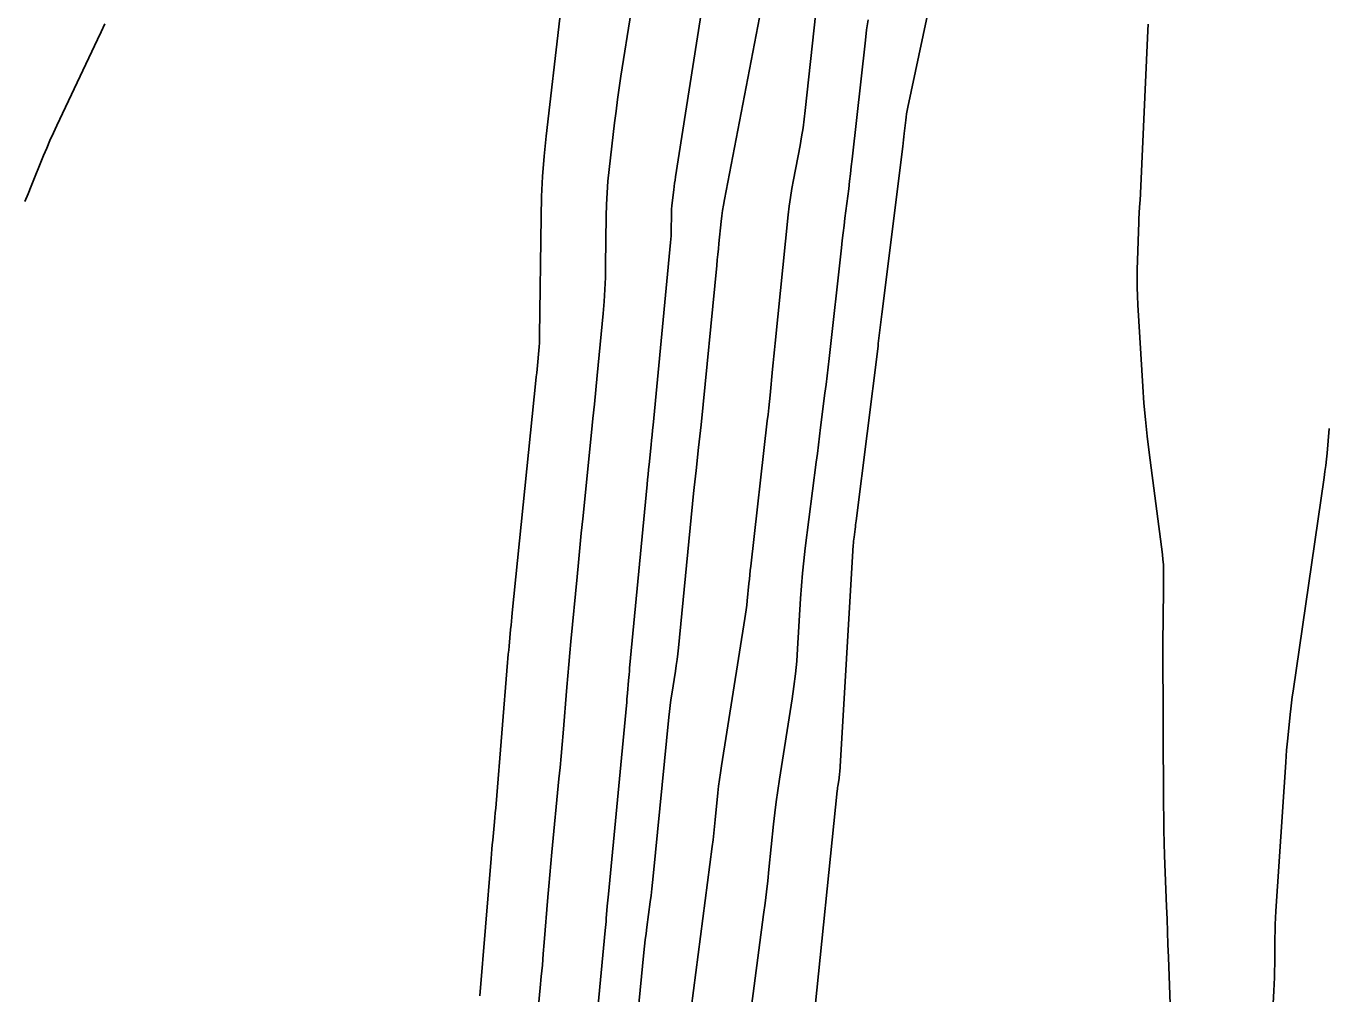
# Model space of a CAD drawing. Extents: x 658976 to 668726, y 639543 to 647196.
# Drawn here: x 662444.4 to 662542.6, y 642901.9 to 642975 of the extents above; entities that cross this region are included whole.
import ezdxf

# ---------------------------------------------------------------- set-up
doc = ezdxf.new("R2010")
doc.units = 0
doc.layers.add('Ex_Minor Contours', color=7, linetype='Continuous')

msp = doc.modelspace()

# ---------------------------------------------------------------- linework, layer by layer
at = {"layer": 'Ex_Minor Contours'}
for points in [[(662515.488, 642990.274), (662510.921, 642968.866), (662510.872, 642968.622), (662510.829, 642968.377), (662510.792, 642968.131), (662510.762, 642967.884), (662510.652, 642966.894), (662510.624, 642966.647), (662510.595, 642966.4), (662510.566, 642966.152), (662510.535, 642965.905), (662508.951, 642953.242), (662508.927, 642953.042), (662508.903, 642952.841), (662508.879, 642952.641), (662508.856, 642952.44), (662508.767, 642951.638), (662508.744, 642951.437), (662508.72, 642951.237), (662508.696, 642951.036), (662508.672, 642950.836), (662507.019, 642937.652), (662507, 642937.498), (662506.981, 642937.345), (662506.961, 642937.192), (662506.942, 642937.038), (662506.864, 642936.425), (662506.845, 642936.271), (662506.83, 642936.118), (662506.816, 642935.964), (662506.806, 642935.809), (662505.786, 642918.698), (662505.777, 642918.579), (662505.766, 642918.461), (662505.752, 642918.343), (662505.734, 642918.225), (662505.66, 642917.755), (662505.642, 642917.638), (662505.626, 642917.52), (662505.611, 642917.402), (662505.598, 642917.284), (662503.811, 642899.768)], [(662486.712, 642892.371), (662488.085, 642906.736), (662488.106, 642906.965), (662488.127, 642907.194), (662488.147, 642907.423), (662488.166, 642907.652), (662488.241, 642908.569), (662488.261, 642908.798), (662488.28, 642909.027), (662488.301, 642909.256), (662488.323, 642909.485), (662489.683, 642923.716), (662489.705, 642923.951), (662489.726, 642924.186), (662489.746, 642924.42), (662489.766, 642924.655), (662489.843, 642925.595), (662489.862, 642925.83), (662489.883, 642926.064), (662489.904, 642926.299), (662489.926, 642926.534), (662491.252, 642940.407), (662491.287, 642940.779), (662491.324, 642941.151), (662491.361, 642941.523), (662491.398, 642941.895), (662491.55, 642943.383), (662491.588, 642943.755), (662491.625, 642944.127), (662491.661, 642944.499), (662491.697, 642944.871), (662493.014, 642958.652), (662493.035, 642958.904), (662493.051, 642959.155), (662493.062, 642959.408), (662493.068, 642959.66), (662493.079, 642960.685), (662493.085, 642960.93), (662493.098, 642961.175), (662493.116, 642961.42), (662493.142, 642961.664), (662493.255, 642962.641), (662493.285, 642962.885), (662493.317, 642963.128), (662493.351, 642963.372), (662493.388, 642963.615), (662495.793, 642979.009)], [(662478.619, 642901.801), (662479.471, 642912.182), (662479.499, 642912.526), (662479.529, 642912.87), (662479.56, 642913.213), (662479.593, 642913.556), (662479.724, 642914.929), (662479.756, 642915.273), (662479.787, 642915.616), (662479.817, 642915.96), (662479.846, 642916.303), (662480.716, 642926.958), (662480.742, 642927.271), (662480.769, 642927.583), (662480.798, 642927.896), (662480.827, 642928.208), (662480.946, 642929.457), (662480.976, 642929.77), (662481.007, 642930.082), (662481.038, 642930.394), (662481.069, 642930.706), (662482.856, 642948.247), (662482.884, 642948.53), (662482.913, 642948.813), (662482.94, 642949.096), (662482.968, 642949.38), (662483.076, 642950.512), (662483.1, 642950.796), (662483.118, 642951.079), (662483.13, 642951.363), (662483.136, 642951.647), (662483.237, 642960.596), (662483.274, 642962.124), (662483.352, 642963.649), (662483.469, 642965.172), (662483.626, 642966.692), (662484.664, 642975.605)], [(662482.618, 642896.539), (662483.181, 642902.42), (662483.261, 642903.272), (662483.338, 642904.124), (662483.412, 642904.977), (662483.483, 642905.83), (662483.763, 642909.242), (662483.834, 642910.095), (662483.909, 642910.948), (662483.986, 642911.8), (662484.066, 642912.653), (662484.593, 642918.172), (662484.674, 642919.037), (662484.753, 642919.901), (662484.828, 642920.766), (662484.9, 642921.632), (662485.183, 642925.093), (662485.255, 642925.958), (662485.33, 642926.823), (662485.408, 642927.688), (662485.489, 642928.553), (662485.954, 642933.418), (662486.06, 642934.517), (662486.168, 642935.616), (662486.277, 642936.715), (662486.388, 642937.813), (662487.05, 642944.31), (662487.159, 642945.39), (662487.266, 642946.47), (662487.372, 642947.551), (662487.476, 642948.632), (662487.922, 642953.3), (662488, 642954.209), (662488.058, 642955.119), (662488.097, 642956.03), (662488.116, 642956.941), (662488.158, 642960.64), (662488.18, 642961.527), (662488.225, 642962.412), (662488.292, 642963.296), (662488.384, 642964.178), (662488.794, 642967.705), (662488.901, 642968.585), (662489.017, 642969.465), (662489.141, 642970.344), (662489.274, 642971.221), (662490.034, 642976.084)], [(662499.727, 642975.641), (662497.079, 642961.901), (662497.004, 642961.491), (662496.939, 642961.079), (662496.883, 642960.666), (662496.837, 642960.251), (662496.668, 642958.59), (662496.626, 642958.175), (662496.584, 642957.76), (662496.543, 642957.344), (662496.502, 642956.929), (662495.318, 642944.91), (662495.275, 642944.478), (662495.23, 642944.046), (662495.184, 642943.614), (662495.135, 642943.183), (662494.939, 642941.457), (662494.891, 642941.026), (662494.844, 642940.594), (662494.799, 642940.163), (662494.756, 642939.731), (662493.608, 642928.059), (662493.561, 642927.622), (662493.508, 642927.186), (662493.449, 642926.75), (662493.383, 642926.315), (662493.105, 642924.578), (662493.038, 642924.143), (662492.979, 642923.708), (662492.926, 642923.271), (662492.88, 642922.834), (662491.701, 642910.834), (662491.652, 642910.353), (662491.598, 642909.871), (662491.541, 642909.39), (662491.481, 642908.91), (662491.229, 642906.989), (662491.168, 642906.509), (662491.111, 642906.028), (662491.058, 642905.547), (662491.009, 642905.065), (662489.794, 642892.679)], [(662503.978, 642976.014), (662503.181, 642968.624), (662503.102, 642967.963), (662503.011, 642967.305), (662502.905, 642966.648), (662502.786, 642965.994), (662502.282, 642963.381), (662502.164, 642962.726), (662502.06, 642962.07), (662501.971, 642961.411), (662501.896, 642960.75), (662500.911, 642951.055), (662500.862, 642950.567), (662500.813, 642950.079), (662500.764, 642949.591), (662500.716, 642949.103), (662500.524, 642947.151), (662500.475, 642946.663), (662500.424, 642946.175), (662500.371, 642945.688), (662500.317, 642945.2), (662499.072, 642934.246), (662499.035, 642933.917), (662498.999, 642933.587), (662498.965, 642933.258), (662498.932, 642932.928), (662498.802, 642931.608), (662498.767, 642931.279), (662498.727, 642930.95), (662498.682, 642930.622), (662498.632, 642930.294), (662496.85, 642919.153), (662496.773, 642918.649), (662496.704, 642918.145), (662496.643, 642917.639), (662496.589, 642917.132), (662496.39, 642915.102), (662496.338, 642914.595), (662496.282, 642914.089), (662496.222, 642913.583), (662496.158, 642913.077), (662494.559, 642900.851)], [(662450.312, 642975.161), (662450.045, 642974.564), (662449.769, 642973.971), (662446.697, 642967.497), (662446.434, 642966.933), (662446.179, 642966.365), (662445.933, 642965.793), (662445.694, 642965.218), (662444.756, 642962.91), (662444.52, 642962.334), (662444.279, 642961.76)], [(662507.927, 642975.467), (662507.813, 642974.707), (662507.719, 642973.944), (662506.721, 642964.95), (662506.658, 642964.393), (662506.593, 642963.835), (662506.527, 642963.279), (662506.458, 642962.722), (662506.18, 642960.496), (662506.111, 642959.939), (662506.044, 642959.382), (662505.979, 642958.825), (662505.916, 642958.268), (662504.981, 642949.913), (662504.907, 642949.259), (662504.831, 642948.606), (662504.752, 642947.953), (662504.671, 642947.301), (662504.344, 642944.691), (662504.262, 642944.038), (662504.18, 642943.386), (662504.097, 642942.733), (662504.014, 642942.081), (662503.185, 642935.585), (662503.073, 642934.641), (662502.976, 642933.695), (662502.896, 642932.748), (662502.831, 642931.799), (662502.605, 642928.001), (662502.537, 642927.053), (662502.445, 642926.107), (662502.331, 642925.163), (662502.193, 642924.223), (662501.229, 642918.15), (662501.101, 642917.304), (662500.985, 642916.456), (662500.88, 642915.606), (662500.787, 642914.755), (662500.439, 642911.348), (662500.349, 642910.496), (662500.253, 642909.645), (662500.15, 642908.795), (662500.041, 642907.946), (662498.696, 642897.748)], [(662531.264, 642885.626), (662530.59, 642904.722), (662530.556, 642905.681), (662530.521, 642906.64), (662530.486, 642907.599), (662530.45, 642908.559), (662530.306, 642912.395), (662530.274, 642913.354), (662530.25, 642914.313), (662530.234, 642915.272), (662530.226, 642916.232), (662530.177, 642928.379), (662530.177, 642928.668), (662530.177, 642928.956), (662530.179, 642929.244), (662530.182, 642929.532), (662530.197, 642930.685), (662530.201, 642930.974), (662530.204, 642931.262), (662530.207, 642931.55), (662530.21, 642931.838), (662530.228, 642933.58), (662530.225, 642933.966), (662530.209, 642934.351), (662530.179, 642934.736), (662530.136, 642935.119), (662529.13, 642942.812), (662528.979, 642944.054), (662528.849, 642945.297), (662528.742, 642946.543), (662528.656, 642947.79), (662528.285, 642953.963), (662528.253, 642954.622), (662528.235, 642955.282), (662528.232, 642955.942), (662528.244, 642956.602), (662528.347, 642960.2), (662528.353, 642960.381), (662528.361, 642960.563), (662528.372, 642960.743), (662528.384, 642960.924), (662528.438, 642961.647), (662528.451, 642961.828), (662528.462, 642962.009), (662528.473, 642962.19), (662528.481, 642962.371), (662529.039, 642974.659), (662529.065, 642975.15)], [(662538.084, 642893.685), (662538.552, 642902.191), (662538.576, 642902.69), (662538.595, 642903.19), (662538.607, 642903.69), (662538.614, 642904.189), (662538.627, 642906.19), (662538.635, 642906.689), (662538.649, 642907.189), (662538.671, 642907.688), (662538.7, 642908.187), (662539.444, 642919.454), (662539.476, 642919.902), (662539.512, 642920.349), (662539.551, 642920.796), (662539.595, 642921.243), (662539.777, 642923.029), (662539.826, 642923.475), (662539.878, 642923.921), (662539.936, 642924.366), (662539.998, 642924.811), (662542.343, 642940.924), (662542.407, 642941.384), (662542.465, 642941.844), (662542.516, 642942.306), (662542.561, 642942.768), (662542.73, 642944.617)]]:
    msp.add_lwpolyline(points, dxfattribs=at)

doc.saveas('drawing.dxf')
